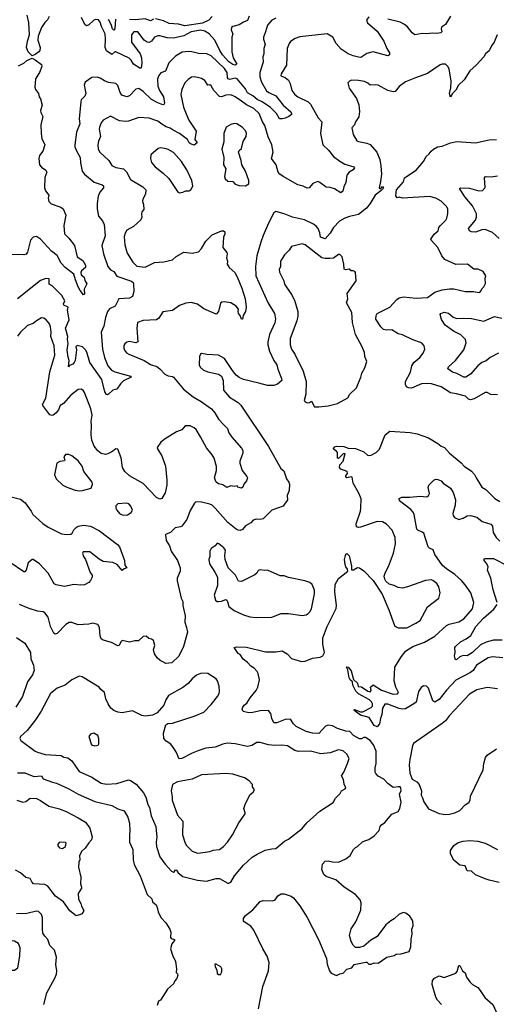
# Model space of a CAD drawing. Extents: x 1771496 to 1971148, y 471553 to 643630.
# Tile 352 of 656: x 1854015 to 1858573, y 560856 to 570261. Entities that reach past the tile are written whole.
import ezdxf

# ---------------------------------------------------------------- set-up
doc = ezdxf.new("R2010")
doc.units = 0

msp = doc.modelspace()

# ---------------------------------------------------------------- linework, layer by layer
at = {"layer": '0CON10XD'}
for points in [[(1854297.2, 570292.8), (1854280.9, 570259.1), (1854255, 570234.2), (1854223.5, 570185), (1854191.9, 570105), (1854190, 570065), (1854210, 569995), (1854208, 569965), (1854200, 569955), (1854165, 569928), (1854135, 569916.7), (1854096.7, 569955), (1854081.2, 569995), (1854090, 570055), (1854108.1, 570115), (1854102.5, 570235), (1854085.6, 570305)], [(1856208.2, 570295), (1856195, 570253.5), (1856155, 570237.3), (1856115, 570210.5), (1856053.3, 570195), (1856039.2, 570185), (1856037.5, 570165), (1856051.9, 570125), (1856042.5, 570095), (1856042.6, 569952.6), (1856057.5, 569897.5), (1856091.2, 569835), (1856075, 569827.5), (1856055, 569832.7), (1856015, 569858), (1855955.8, 569925), (1855929.8, 569965), (1855881, 570065), (1855827.2, 570125), (1855785, 570150.2), (1855745, 570160.2), (1855654.2, 570145), (1855585, 570105.4), (1855485, 570083.9), (1855425, 570086.4), (1855355, 570105.7), (1855335, 570105.8), (1855305, 570094.3), (1855275, 570054.4), (1855255, 570044.5), (1855235, 570047.3), (1855206.9, 570065), (1855145, 570143.8), (1855106.4, 570143.6), (1855084, 570115), (1855085, 570047.5), (1855166.9, 569935), (1855179.1, 569895), (1855183.3, 569845), (1855178.1, 569801.9), (1855175, 569796.7), (1855165, 569798), (1855105, 569835.7), (1855081.5, 569875)], [(1858135, 570294.3), (1858085.5, 570214.5), (1858049.5, 570190.5), (1858044.2, 570175), (1858051.2, 570145), (1858042.5, 570135), (1858005, 570129.2), (1857963.6, 570133.6), (1857905, 570125.5), (1857865, 570129.5), (1857795, 570116.9), (1857768, 570135), (1857725, 570194), (1857695.4, 570215.4), (1857655, 570235.7), (1857534.3, 570264.3)], [(1856464.6, 570275.4), (1856426, 570255), (1856385, 570210), (1856367.1, 570145), (1856345.8, 570095), (1856345.8, 570075), (1856361.4, 570025), (1856350.6, 569985), (1856350, 569935), (1856341.2, 569905), (1856342, 569855), (1856310.4, 569755), (1856313.1, 569715), (1856327.6, 569665), (1856375, 569582.9), (1856398, 569565), (1856465, 569533.3), (1856535.3, 569445.2), (1856609.3, 569379.3), (1856615.7, 569365), (1856612.9, 569355), (1856588.6, 569335), (1856555, 569319.2), (1856525, 569312.8), (1856501.2, 569315), (1856470.4, 569365), (1856412.2, 569422.2), (1856333.2, 569475), (1856285, 569497.7), (1856245.1, 569535.1), (1856195, 569563.5), (1856175, 569601.8), (1856095, 569696.2), (1856075, 569703.3), (1856025, 569690.9), (1856007.5, 569695), (1856001.8, 569705), (1855998.1, 569755), (1855974, 569795), (1855845, 569916.5), (1855805, 569934.3), (1855725, 569936.9), (1855662.5, 569955), (1855625, 569957.8), (1855570.2, 569949.8), (1855505, 569913.1), (1855441.1, 569848.9), (1855410, 569770), (1855365, 569752.9), (1855345, 569727.5), (1855334.7, 569695), (1855337.5, 569625), (1855353, 569583), (1855390.4, 569525), (1855400.6, 569465), (1855395, 569452), (1855385, 569447.5), (1855335, 569466.5), (1855275, 569497.1), (1855195, 569575.6), (1855155, 569604), (1855125, 569596), (1855065, 569534.2), (1855040, 569525), (1854990.6, 569540.6), (1854976.2, 569566.2), (1854955, 569633.3), (1854935, 569652), (1854865, 569660), (1854825, 569675.6), (1854785, 569703.1), (1854755, 569712.9), (1854705, 569707.8), (1854640, 569665), (1854631.2, 569635), (1854648, 569555), (1854638.3, 569531.7), (1854603.3, 569495), (1854598.8, 569475), (1854584.2, 569315), (1854590.8, 569265), (1854557.5, 569185), (1854541.9, 569065), (1854542.9, 569045), (1854557.4, 569007.4), (1854594.5, 568944.5), (1854597.1, 568895), (1854612.5, 568815), (1854635.5, 568785.5), (1854728, 568708), (1854803.3, 568685), (1854816.7, 568673.3), (1854815.8, 568655), (1854781.9, 568615), (1854766.7, 568575), (1854755.9, 568505.9), (1854755.6, 568455), (1854769.2, 568385), (1854808.3, 568338.3), (1854823.2, 568303.2), (1854832.9, 568195), (1854800, 568105), (1854817.8, 568025), (1854856.9, 567905), (1854885, 567871.1), (1854915.9, 567855.9), (1854945, 567812.7), (1855085, 567762.3), (1855099.5, 567749.5), (1855104.3, 567734.3), (1855106.5, 567663.5), (1855093.9, 567616.1), (1855065, 567600.6), (1854965, 567593.3), (1854927.5, 567525), (1854875, 567500), (1854856, 567475), (1854835.8, 567415), (1854820.8, 567335), (1854795.6, 567275), (1854807.7, 567115), (1854825.4, 567035), (1854857.8, 566955), (1854894.6, 566914.6), (1854925, 566898.9), (1855075, 566856.2), (1855080, 566845), (1855008.3, 566811.7), (1854978.3, 566781.7), (1854945, 566732), (1854905, 566721.2), (1854865, 566683.3), (1854855, 566677.5), (1854845, 566681.2), (1854829.4, 566705), (1854801.5, 566825), (1854686.8, 566985), (1854657.9, 567085), (1854645, 567107.5), (1854615, 567136.9), (1854565, 567148.1), (1854551.9, 567135), (1854558.6, 567108.6), (1854544.4, 567005), (1854535.5, 566985), (1854525, 566971.9), (1854492.5, 566957.5), (1854482.5, 566945), (1854487.5, 567005), (1854477.5, 567037.5), (1854470.7, 567105), (1854478.7, 567168.7), (1854472.5, 567205), (1854476.4, 567235), (1854453.6, 567315), (1854487.3, 567395), (1854472.3, 567485), (1854477.5, 567515), (1854437.5, 567535), (1854434.4, 567545.6), (1854447.8, 567575), (1854419.2, 567625), (1854325, 567720), (1854298, 567735), (1854295.9, 567785.9), (1854265, 567790), (1854215, 567769.2), (1853995, 567596.2)], [(1857355, 570286.7), (1857332, 570255), (1857340.3, 570230.3), (1857435, 570150.8), (1857496.9, 570055), (1857525.8, 569985), (1857552, 569945), (1857551.2, 569925), (1857535, 569916), (1857395, 569954.2), (1857335, 569938.6), (1857278.7, 569901.3), (1857255, 569901.5), (1857205.5, 569915.5), (1857155, 569934.4), (1857089.2, 569979.2), (1857042.5, 570035), (1857010, 570095), (1856955, 570127.1), (1856695, 570095.8), (1856650.3, 570079.7), (1856605, 570051.4), (1856591.1, 570035), (1856572.7, 569985), (1856566.5, 569825), (1856515.8, 569745), (1856513.3, 569725), (1856555, 569710), (1856584.7, 569684.7), (1856602.2, 569652.2), (1856618.9, 569585), (1856645, 569546.9), (1856675, 569524.5), (1856775, 569475.5), (1856796.9, 569455), (1856868.9, 569325), (1856903.1, 569285), (1856891.1, 569175), (1856915.5, 569065), (1856966.7, 569015), (1857015.6, 568955), (1857075, 568908.5), (1857125, 568880.5), (1857211.2, 568855), (1857215.7, 568845), (1857205, 568826.2), (1857164.2, 568805), (1857144.2, 568775), (1857134.2, 568705.8), (1857115.8, 568665), (1857106.6, 568623.4), (1857085, 568606.2), (1857025, 568643.8), (1856985, 568656.7), (1856945, 568661.2), (1856885, 568706.2), (1856865, 568714), (1856818.8, 568695), (1856784.5, 568655.5), (1856765, 568651.5), (1856725, 568671.5), (1856675, 568682.2), (1856533.2, 568763.2), (1856503.3, 568785), (1856487.5, 568805), (1856469.1, 568875), (1856421.8, 568935), (1856438.9, 568995), (1856425.9, 569065.9), (1856392.4, 569142.4), (1856360.7, 569250.7), (1856335.6, 569285.6), (1856306.1, 569365), (1856255, 569412.9), (1856185, 569448.7), (1856135, 569483.8), (1856077.1, 569525), (1856035, 569542.7), (1855985, 569539.1), (1855944.6, 569525.4), (1855925, 569527.5), (1855871.9, 569585), (1855845, 569630), (1855835, 569637.5), (1855814, 569635), (1855785, 569679.4), (1855755, 569698.1), (1855715, 569709.4), (1855685, 569715.8), (1855657.3, 569712.7), (1855625, 569690), (1855595, 569656.2), (1855564.3, 569595), (1855557.5, 569545), (1855583.3, 569425), (1855612.2, 569345), (1855632.6, 569302.6), (1855702.9, 569195), (1855690.8, 569115), (1855714, 569085), (1855685, 569062.5), (1855655, 569070.6), (1855635.8, 569085), (1855619.2, 569115), (1855545, 569172.9), (1855484.1, 569204.1), (1855455, 569225.9), (1855415, 569238.8), (1855374.2, 569264.2), (1855335, 569291.5), (1855255, 569321.4), (1855155, 569326.2), (1855055, 569291.5), (1855029.3, 569289.3), (1854971.2, 569295), (1854885, 569338.1), (1854815, 569300.6), (1854795.3, 569274.7), (1854779.5, 569235), (1854776.7, 569215), (1854788.5, 569145), (1854768.5, 569101.5), (1854762.7, 569065), (1854766.9, 569025), (1854781.9, 568995), (1854867.1, 568915), (1854897.6, 568867.6), (1854935, 568848.9), (1855008.8, 568835), (1855037.2, 568807.2), (1855075.8, 568735), (1855192, 568665), (1855220.6, 568635), (1855219.4, 568595), (1855194, 568545), (1855190, 568525), (1855200, 568495), (1855203, 568447), (1855182.5, 568425), (1855180, 568405), (1855184, 568375), (1855172.3, 568347.7), (1855105, 568286), (1855040.3, 568249.7), (1855020, 568215), (1855014.5, 568185.5), (1855020.7, 568110.7), (1855042.2, 568032.2), (1855096, 567946), (1855136.8, 567906.8), (1855215, 567896.2), (1855305, 567940.9), (1855395, 567948.5), (1855475, 567968.6), (1855511.5, 567998.5), (1855585, 568040), (1855665, 568031.2), (1855725, 568042.9), (1855752.9, 568075), (1855795.8, 568145), (1855856.2, 568205), (1855945, 568244), (1855965, 568243.8), (1855976.2, 568235), (1855975.7, 568215), (1855962.9, 568185), (1855957.5, 568085), (1855995.7, 568035.7), (1856000, 568025), (1855992.9, 567985), (1856001.4, 567955), (1855998.6, 567925), (1856019.4, 567895), (1856071.9, 567845), (1856096.4, 567805), (1856140.5, 567695), (1856170.6, 567595), (1856182.5, 567515), (1856175.8, 567474.2), (1856152.5, 567435), (1856145, 567400), (1856135, 567400), (1856123.9, 567433.9), (1856108, 567455), (1856104.2, 567475), (1856108.8, 567495), (1856086.2, 567525), (1856035, 567555.7), (1855975, 567566.9), (1855947.7, 567562.3), (1855935.9, 567554.1), (1855916.6, 567473.4), (1855895, 567446.7), (1855775, 567498.9), (1855715, 567542.7), (1855655, 567560.9), (1855605, 567552.9), (1855545, 567531.8), (1855475, 567483.1), (1855385, 567470), (1855360.8, 567435), (1855345, 567410), (1855325, 567394.2), (1855195, 567386.9), (1855142.8, 567367.2), (1855135.6, 567315), (1855144, 567185), (1855125, 567174.4), (1855065, 567187.1), (1855039.1, 567180.9), (1855020, 567165), (1855012.1, 567147.9), (1855010, 567125), (1855017.5, 567105), (1855038.3, 567078.3), (1855058.8, 567065), (1855205, 567005.7), (1855265, 566967.1), (1855326.9, 566946.9), (1855355.4, 566925.4), (1855402, 566875), (1855435, 566857.8), (1855475, 566852.9), (1855485, 566845.7), (1855581.7, 566731.7), (1855675, 566657.5), (1855750.8, 566615), (1855849.4, 566545), (1855882.2, 566505), (1855915, 566444.3), (1855964.3, 566395), (1856002.9, 566355), (1856014.5, 566314.5), (1856043.1, 566273.1), (1856135, 566168.8), (1856148.6, 566145), (1856149.1, 566120.9), (1856118.8, 566045), (1856118.8, 566025), (1856143.3, 565955), (1856188.3, 565898.3), (1856192.5, 565885), (1856183.6, 565856.4), (1856157.5, 565825), (1856150, 565795), (1856135, 565786.7), (1856100, 565795), (1856095, 565810), (1856065, 565802.5), (1856035, 565807.5), (1855995, 565793.3), (1855957.9, 565817.9), (1855915, 565827.1), (1855895, 565844), (1855877.1, 565885), (1855895.9, 565954.1), (1855895.9, 565994.1), (1855875, 566072.5), (1855856.2, 566105), (1855800.3, 566170.3), (1855745, 566276.7), (1855703.8, 566345), (1855685, 566362), (1855645, 566381.2), (1855598.3, 566381.7), (1855566.1, 566343.9), (1855515, 566323.8), (1855405, 566258.1), (1855363.8, 566226.2), (1855331.4, 566175), (1855336.8, 566156.8), (1855375.7, 566095), (1855410.8, 565995), (1855423.2, 565863.2), (1855422.2, 565815), (1855407.6, 565742.4), (1855375, 565687.5), (1855355, 565680), (1855325, 565698), (1855195, 565830), (1855065, 565905.5), (1855020.5, 565945), (1854999.1, 565985), (1854985, 566077.5), (1854955, 566158.8), (1854935, 566162), (1854896.8, 566133.2), (1854857, 566113), (1854835, 566108.5), (1854795, 566117.1), (1854761.5, 566141.5), (1854727.5, 566187.5), (1854704.5, 566245), (1854697.7, 566295), (1854701.1, 566385), (1854699.1, 566425), (1854708.9, 566485), (1854696.4, 566545), (1854635, 566700), (1854625, 566716.2), (1854605, 566731.2), (1854575, 566728), (1854505, 566675.8), (1854435.7, 566595), (1854403.3, 566575), (1854385.5, 566535), (1854365, 566507.1), (1854335, 566482.2), (1854325, 566478.9), (1854305, 566487.8), (1854235.7, 566575), (1854235, 566586.7), (1854265.4, 566644.6), (1854303.3, 566896.7), (1854352, 567055), (1854346, 567145), (1854314.6, 567235.4), (1854316.5, 567275), (1854308.5, 567328.5)], [(1855081.5, 569875), (1855062.6, 569892.6), (1854935, 569954.4), (1854923.8, 569955), (1854895, 569927.5), (1854845, 569963.6), (1854832.2, 569995), (1854837.5, 570075), (1854831.2, 570125), (1854796.7, 570195), (1854785, 570235.8), (1854767.9, 570257.9), (1854745, 570263.3), (1854725, 570257.3), (1854675, 570210.5), (1854653.4, 570203.4), (1854639.1, 570215), (1854605, 570282.5)], [(1854932.9, 570265), (1854925.3, 570175), (1854915, 570160.9), (1854902, 570175), (1854890.8, 570215), (1854864.1, 570264.1)], [(1855295, 570265.8), (1855265, 570249.1), (1855215, 570268.4), (1855125, 570258.5), (1855065, 570261.8)], [(1855855, 570290), (1855823, 570257), (1855763.9, 570226.1), (1855595, 570202.6), (1855535, 570217.6), (1855446, 570226), (1855389.5, 570249.5), (1855315, 570267.6)], [(1858582.5, 570115), (1858552.7, 570047.3), (1858527.3, 570012.7), (1858505, 569963.3), (1858470, 569935), (1858453.3, 569905), (1858378.8, 569825), (1858318.3, 569771.7), (1858265.7, 569685), (1858212.5, 569635), (1858185, 569587.5), (1858154, 569556), (1858135, 569520), (1858126.7, 569555), (1858138.8, 569611.2), (1858140, 569675), (1858120.5, 569790.5), (1858110, 569815), (1858086.1, 569836.1), (1858055, 569836.7), (1858035, 569830), (1857915, 569745.8), (1857800, 569705), (1857703.4, 569666.6), (1857645, 569623.8), (1857605, 569576.2), (1857585, 569570.8), (1857535, 569584.4), (1857444.2, 569634.2), (1857415, 569638.6), (1857365, 569634.4), (1857344.3, 569654.3), (1857311.7, 569671.7), (1857255, 569680.8), (1857188.3, 569681.7), (1857167.5, 569675), (1857153, 569657), (1857166.4, 569606.4), (1857235, 569507.5), (1857257, 569447), (1857265.8, 569385), (1857257.9, 569332.1), (1857226.7, 569285), (1857216.7, 569255), (1857190.7, 569229.3), (1857203.8, 569165), (1857240, 569105), (1857255.9, 569095.9), (1857335, 569082.9), (1857365, 569068.6), (1857430, 568995), (1857459.4, 568925), (1857468.6, 568865), (1857474.2, 568785), (1857465.7, 568715), (1857451.2, 568655), (1857465, 568646.7), (1857485, 568666.2), (1857495, 568652.5), (1857469.2, 568625), (1857412.9, 568585), (1857367.1, 568505), (1857330.6, 568459.4), (1857255, 568399.2), (1857168.7, 568381.3), (1857124.6, 568365.4), (1857073.9, 568336.1), (1857015, 568275.7), (1856985, 568221.4), (1856935, 568168), (1856892.6, 568182.6), (1856884.5, 568225), (1856868.5, 568265), (1856849.2, 568289.2), (1856825, 568306.4), (1856738, 568348), (1856624.6, 568374.6), (1856545, 568407.5), (1856465, 568428.8), (1856444.1, 568415.9), (1856392.9, 568317.1), (1856345, 568200), (1856320, 568135), (1856284.5, 568005.5), (1856270, 567905), (1856274.5, 567815), (1856389.5, 567559.5), (1856451.4, 567455), (1856460, 567405), (1856455.5, 567365), (1856402.5, 567255), (1856388.5, 567185), (1856388.5, 567155), (1856404.4, 567095), (1856444.4, 567005), (1856474.6, 566964.6), (1856482.2, 566922.2), (1856518.1, 566835), (1856520.6, 566815), (1856480.2, 566779.8), (1856445, 566766.5), (1856385, 566767.8), (1856300.5, 566790.5), (1856155, 566822.9), (1856115, 566842), (1856085, 566866.7), (1856050.9, 566910.9), (1855975, 567026.2), (1855916.8, 567056.8), (1855805, 567064.2), (1855755, 567074), (1855744.5, 567065.5), (1855736.3, 567043.7), (1855730.6, 566965), (1855740.9, 566940.9), (1855773.2, 566913.2), (1855815, 566897.1), (1855915.6, 566875.6), (1855945, 566856.2), (1855961.4, 566815), (1855965, 566722.5), (1856020, 566655), (1856104.5, 566604.5), (1856130.3, 566580.3), (1856394.5, 566184.5)], [(1854005, 569820), (1854055, 569845.7), (1854085, 569870.8), (1854135, 569893.3), (1854165, 569878.8), (1854222.7, 569832.7), (1854225.8, 569815), (1854204.4, 569755), (1854165.7, 569695), (1854160, 569615), (1854167.3, 569595), (1854196.8, 569555), (1854202.5, 569522.5), (1854213.3, 569505), (1854231.2, 569445), (1854213.9, 569393.9), (1854216.2, 569375), (1854237.1, 569335), (1854216.7, 569255), (1854220, 569175), (1854227.6, 569127.6), (1854254.3, 569065), (1854236.3, 569003.7), (1854205, 568963.8), (1854196.9, 568935), (1854205.7, 568875), (1854223, 568853), (1854264.5, 568824.5), (1854274.3, 568805), (1854256.9, 568755), (1854252.2, 568655), (1854261.1, 568625), (1854295.5, 568585), (1854288.9, 568555), (1854295.6, 568525), (1854315, 568502.2), (1854408.8, 568468.8), (1854430, 568455), (1854455.7, 568395), (1854438.5, 568295), (1854442.9, 568215), (1854484.7, 568174.7), (1854540.8, 568105), (1854565.6, 567995), (1854619.9, 567959.9), (1854645.6, 567915), (1854645, 567892.5), (1854607.1, 567862.9), (1854599.4, 567845), (1854603.1, 567825), (1854632.4, 567802.4), (1854639.2, 567769.2), (1854656.4, 567736.4), (1854632.1, 567687.9), (1854635, 567640), (1854625, 567632.5), (1854595, 567674), (1854575, 567708.8), (1854550.4, 567775), (1854531.7, 567831.7), (1854449.4, 567895), (1854412.7, 567935), (1854375, 568009.7), (1854319.6, 568049.6), (1854215, 568164.5), (1854175, 568189.5), (1854145, 568183.1), (1854120, 568155), (1854089.5, 568040.5), (1854078.1, 568021.9), (1854054.3, 568015.7), (1853943.4, 568016.6)], [(1856175, 568673.8), (1856206.1, 568693.9), (1856206.7, 568725), (1856175.4, 568815.4), (1856140, 568875), (1856134, 568915), (1856106.7, 568995), (1856115, 569012.5), (1856135, 569030), (1856152.3, 569097.7), (1856181.2, 569145), (1856183.3, 569175), (1856176.7, 569195), (1856143.3, 569235), (1856092.5, 569265), (1856065, 569268.8), (1856035, 569260), (1855991.2, 569235), (1855968.6, 569175), (1855966.7, 569093.3), (1855949.2, 569025), (1855966.1, 568943.9), (1855964.3, 568875), (1855988, 568835), (1855972.3, 568762.3), (1855981.2, 568741.2), (1856005, 568718), (1856052.5, 568715), (1856075, 568691.2), (1856115, 568678), (1856175, 568673.8)], [(1858585, 566678.6), (1858521.7, 566681.7), (1858485, 566698.6), (1858465, 566700), (1858359.7, 566640.3), (1858325, 566629.3), (1858306.3, 566636.3), (1858277.5, 566665), (1858191.8, 566688.2), (1858136.3, 566696.3), (1858045.8, 566754.2), (1857953.7, 566783.7), (1857915, 566787.5), (1857858.3, 566781.7), (1857761.7, 566741.7), (1857733, 566743), (1857713.8, 566755), (1857704, 566775), (1857704.3, 566805), (1857752.9, 566895), (1857764.4, 566955), (1857784.7, 566985.3), (1857840, 567035), (1857873.8, 567075), (1857890, 567115), (1857883.3, 567145), (1857867.5, 567165), (1857847.7, 567177.7), (1857775, 567202.5), (1857675, 567250), (1857635, 567260.8), (1857575, 567299.2), (1857525, 567294.5), (1857495, 567302.2), (1857467.7, 567327.7), (1857421.1, 567401.1), (1857423.6, 567436.4), (1857434.5, 567455.5), (1857553.6, 567516.4), (1857621.5, 567588.5), (1857645, 567604.4), (1857685, 567612.7), (1857805, 567600.4), (1857915, 567607.1), (1857985, 567656.9), (1858055, 567679.4), (1858125, 567691.1), (1858165, 567690), (1858275, 567666.2), (1858355, 567664), (1858406.1, 567653.9), (1858422.5, 567665), (1858437, 567693), (1858455, 567710), (1858468.3, 567741.7), (1858466.4, 567793.6), (1858472.5, 567815), (1858446.2, 567855), (1858399.3, 567879.3), (1858359.3, 567879.3), (1858297, 567927), (1858185, 567923.8), (1858081.8, 567971.8), (1858051.4, 568005), (1858015, 568086.2), (1857950, 568155), (1857947.5, 568165), (1857977.3, 568212.7), (1858015.7, 568245), (1858024, 568275), (1858038, 568295), (1858091.2, 568345), (1858101.2, 568365), (1858109.5, 568410.5), (1858108, 568455), (1858097.4, 568477.4), (1858045, 568527.1), (1857993.3, 568555), (1857935, 568571.4), (1857675, 568556.7), (1857645, 568564.4), (1857625, 568560), (1857613, 568577), (1857619.2, 568635), (1857686.5, 568713.5), (1857695, 568748.8), (1857805, 568822), (1857875, 568906.7), (1857901.2, 568955), (1857931.7, 568978.3), (1857948.8, 569005), (1857972.5, 569025), (1858010, 569045), (1858055, 569052), (1858135, 569086), (1858195, 569096.2), (1858375, 569085.5), (1858505, 569112.5), (1858574.3, 569115.7)], [(1855545, 568606.7), (1855575, 568613.3), (1855605, 568626.7), (1855635, 568626.7), (1855647.3, 568632.7), (1855658.8, 568645), (1855670, 568675), (1855662.5, 568725), (1855615, 568827.5), (1855562.9, 568905), (1855485, 568992), (1855435, 569021.2), (1855415, 569026.7), (1855365, 569036.2), (1855339.3, 569030.7), (1855270.5, 568969.5), (1855266, 568935), (1855275.8, 568895.8), (1855310, 568855), (1855388, 568795), (1855440, 568745), (1855525, 568621.2), (1855545, 568606.7)], [(1858600.7, 568170.7), (1858535, 568229.5), (1858465, 568256.4), (1858435, 568253.6), (1858375, 568230.9), (1858335, 568235.4), (1858314.8, 568244.8), (1858306.7, 568265), (1858372.7, 568347.3), (1858382.7, 568375), (1858382.1, 568405), (1858345, 568482.9), (1858275, 568567.1), (1858222.3, 568647.7), (1858234.4, 568655.6), (1858315, 568651.1), (1858407, 568627), (1858441.7, 568628.3), (1858465, 568657.5), (1858460.3, 568749.7), (1858465, 568760), (1858475, 568763.8), (1858525, 568761.2), (1858585, 568769.2)], [(1856875, 566563.3), (1856965, 566573.8), (1857055, 566596.2), (1857151.7, 566648.3), (1857173.3, 566685), (1857236.7, 566745), (1857278.8, 566845), (1857286, 566885), (1857316.7, 566935), (1857333.3, 566995), (1857314.2, 567045), (1857311.3, 567081.3), (1857290, 567135), (1857225, 567253.3), (1857197.4, 567367.4), (1857190.6, 567465), (1857141.4, 567555), (1857151.8, 567595), (1857148, 567645), (1857232.5, 567765), (1857227.5, 567845), (1857220, 567855), (1857205, 567862.5), (1857185, 567862.5), (1857167, 567877), (1857135, 567872.5), (1857117, 567877), (1857113.8, 567925), (1857097.5, 567995), (1857077, 568017), (1857065, 568016.7), (1857015, 567984.2), (1856980.6, 567980.6), (1856935, 567979.5), (1856905, 567987.8), (1856745, 568111.4), (1856715, 568120), (1856615, 568093.8), (1856592, 568058), (1856547.5, 568015), (1856510.6, 567955), (1856509.6, 567905), (1856495.6, 567875), (1856498.7, 567848.7), (1856540, 567765), (1856546.9, 567735), (1856615.7, 567635), (1856642.6, 567582.6), (1856674.4, 567475), (1856675, 567430), (1856664.5, 567385), (1856602.5, 567215), (1856602.7, 567155), (1856615.6, 567115), (1856646.1, 567066.1), (1856726.9, 566905), (1856754.3, 566804.3), (1856750, 566685), (1856736.2, 566625), (1856745, 566610), (1856765, 566600), (1856785, 566603.3), (1856805, 566617.5), (1856833.9, 566563.9), (1856875, 566563.3)], [(1854308.5, 567328.5), (1854300.8, 567355), (1854270, 567395), (1854245, 567410.6), (1854225, 567414), (1854175, 567386), (1854145, 567358.6), (1854090.2, 567339.8), (1854022.5, 567275), (1853995, 567237.5)], [(1858595, 567075.5), (1858515, 567035.6), (1858475, 567001.1), (1858435, 566985.5), (1858395.6, 566955), (1858325, 566876), (1858282.7, 566847.3), (1858263.3, 566845), (1858195, 566881.6), (1858154.2, 566895), (1858110, 566925), (1858117.1, 566945), (1858183.9, 567006.1), (1858261.2, 567108.8), (1858284.3, 567174.3), (1858278.1, 567205), (1858235, 567250.6), (1858163.8, 567285), (1858085, 567342.9), (1858047.7, 567397.7), (1858036.7, 567445), (1858043.3, 567455), (1858075, 567468.6), (1858115, 567459.2), (1858160.5, 567420.5), (1858195, 567407.1), (1858255, 567411.5), (1858335, 567407.9), (1858455, 567380.6), (1858555, 567424.6), (1858625, 567409.2)], [(1856088.3, 564271.7), (1856185, 564266), (1856365, 564224.2), (1856465, 564222.5), (1856525, 564234), (1856573.8, 564205), (1856615, 564158.8), (1856710.5, 564130.5), (1856745, 564133.8), (1856815, 564163.8), (1856888.3, 564171.7), (1856915, 564183.3), (1856929.2, 564215), (1856912.5, 564295), (1856914.7, 564355.3), (1856956.5, 564463.5), (1857043, 564637), (1857045.8, 564665.8), (1857028.1, 564795), (1857033.1, 564865), (1857065, 564924), (1857153.3, 564995), (1857151.2, 565011.2), (1857132.5, 565035), (1857128.7, 565058.7), (1857121.8, 565105), (1857135, 565156.2), (1857145, 565161.2), (1857165, 565140), (1857173.3, 565115), (1857188.6, 565041.4), (1857186.7, 565006.7), (1857206.7, 565006.7), (1857245, 565030), (1857265, 565026.7), (1857305, 564996.2), (1857394.1, 564904.1), (1857482.7, 564772.7), (1857545.8, 564625), (1857600.8, 564475), (1857615, 564460.8), (1857635, 564452.9), (1857717.4, 564452.6), (1857804.5, 564495.5), (1857845, 564522.5), (1857915, 564652), (1858024.1, 564735.9), (1858036, 564785), (1858022.5, 564845), (1858004, 564875), (1857966.2, 564905), (1857949.5, 564909.5), (1857895, 564904.5), (1857725, 564842.5), (1857675, 564832.2), (1857635, 564838.9), (1857595, 564858.1), (1857548.3, 564868.3), (1857516.6, 564896.6), (1857505.6, 564915.6), (1857500.6, 564945), (1857514.4, 564985), (1857543.4, 565036.6), (1857589.5, 565165), (1857608.9, 565255), (1857604.4, 565315), (1857575.8, 565385), (1857522.7, 565442.7), (1857485, 565466), (1857435, 565467.5), (1857275, 565412.9), (1857255, 565410), (1857236.1, 565416.1), (1857234.3, 565445), (1857274.5, 565565), (1857278.5, 565595), (1857279.1, 565685), (1857259.5, 565739.5), (1857204.7, 565834.7), (1857195, 565892), (1857185, 565895.8), (1857145, 565885.8), (1857135, 565892.5), (1857134.4, 565905.6), (1857148.8, 565925), (1857146.7, 565945), (1857085, 565968), (1857073.1, 565985), (1857075, 566007.5), (1857107, 566043), (1857128.3, 566118.3), (1857110, 566115), (1857065, 566070), (1857055, 566073.8), (1857055.5, 566125.5), (1857045, 566140), (1857020, 566155), (1857016.2, 566165), (1857028.7, 566181.3), (1857045, 566188.1), (1857114.4, 566184.4), (1857155, 566168.8), (1857225.6, 566165.6), (1857305, 566132), (1857340.3, 566100.3), (1857355, 566097.5), (1857377.3, 566102.7), (1857425, 566127.5), (1857455, 566157.5), (1857511.2, 566295), (1857555, 566330), (1857748.3, 566318.3), (1857814.5, 566304.5), (1857923, 566267), (1858015, 566214.2), (1858045, 566188.6), (1858076, 566175), (1858125, 566120.8), (1858237.3, 566027.3), (1858265, 565996.7), (1858337, 565947), (1858365, 565916.7), (1858378.8, 565885), (1858435, 565796.2), (1858472.1, 565772.1), (1858557.2, 565687.2), (1858605, 565660)], [(1856394.5, 566184.5), (1856513.1, 565975), (1856540.3, 565950.3), (1856565.5, 565875.5), (1856588.6, 565845), (1856595.7, 565825), (1856591.1, 565765), (1856574.4, 565715), (1856576.2, 565675), (1856535.3, 565614.7), (1856427.5, 565575), (1856345, 565494), (1856315, 565486.2), (1856275, 565488.8), (1856249.3, 565480.7), (1856225.8, 565454.2), (1856175, 565427.1), (1856145, 565392.5), (1856125, 565381.9), (1856105, 565384.4), (1856085, 565395.6), (1856005, 565457.3), (1855885, 565594.3), (1855855, 565622.9), (1855835, 565632.9), (1855755, 565652), (1855700, 565655), (1855686.4, 565643.6), (1855646.7, 565573.3), (1855613.8, 565486.2), (1855566.6, 565423.4), (1855554.4, 565415.6), (1855503.1, 565406.9), (1855456.1, 565363.9), (1855415, 565347.5), (1855410.7, 565339.3), (1855416, 565285), (1855448.6, 565235), (1855464.5, 565184.5), (1855525.6, 565095.6), (1855548.8, 565025), (1855548.8, 564995), (1855522, 564925), (1855521.2, 564901.2), (1855560.6, 564735), (1855574.3, 564705), (1855575.6, 564665), (1855596.6, 564566.6), (1855594.5, 564505), (1855611.9, 564455), (1855618.9, 564411.1), (1855580.6, 564275), (1855537.8, 564182.2), (1855470.9, 564119.1), (1855412.7, 564112.7), (1855385, 564128), (1855358.6, 564138.6), (1855331.7, 564161.7), (1855305.8, 564205), (1855296.2, 564245), (1855309.2, 564285), (1855295, 564331.2), (1855275, 564344), (1855248.8, 564348.8), (1855225, 564371.2), (1855195, 564368.8), (1855153, 564327), (1855115, 564326.7), (1855065, 564316.2), (1854995, 564330), (1854981.7, 564318.3), (1854966.1, 564283.9), (1854955, 564280), (1854893, 564313), (1854812.5, 564335), (1854795.7, 564345.7), (1854785.7, 564375), (1854779.2, 564455), (1854763.3, 564485), (1854715, 564497.1), (1854675, 564486.7), (1854575, 564480), (1854515, 564504), (1854487.7, 564502.3), (1854455.6, 564484.4), (1854375, 564398.8), (1854355, 564391.2), (1854341.7, 564401.7), (1854310.8, 564465), (1854288, 564555), (1854255.9, 564595.9), (1854240, 564605), (1854185, 564612), (1854106.8, 564636.8), (1854015, 564675.8)], [(1854585, 565760.8), (1854615, 565764), (1854700, 565785), (1854712.5, 565825), (1854708.8, 565845), (1854628.8, 565945), (1854614, 565995), (1854575, 566046), (1854512.5, 566095), (1854485, 566108.8), (1854455, 566106.7), (1854436.7, 566085), (1854446.2, 566055), (1854443.3, 566046.7), (1854397.7, 566042.3), (1854370, 566025), (1854346.7, 565915), (1854364.1, 565874.1), (1854426.7, 565815), (1854465, 565794.3), (1854545, 565767.5), (1854585, 565760.8)], [(1858635, 564166.1), (1858535, 564176.2), (1858495, 564164.5), (1858384.8, 564095.2), (1858350.6, 564045), (1858325.9, 564024.1), (1858185, 563952.2), (1858095, 563855.6), (1858025, 563768.6), (1857985, 563742), (1857964.2, 563755), (1857925.6, 563875), (1857905, 563894.4), (1857875, 563897.5), (1857855, 563882.2), (1857828.9, 563845), (1857805, 563742.2), (1857785.6, 563725), (1857705, 563678.8), (1857675, 563676.2), (1857642.4, 563682.4), (1857535, 563724.3), (1857507.3, 563722.7), (1857483.9, 563686.1), (1857479.1, 563625), (1857464.4, 563585), (1857456, 563535), (1857433.6, 563506.4), (1857405, 563518), (1857356.6, 563596.6), (1857275, 563616.7), (1857210, 563665), (1857217.5, 563672.5), (1857275, 563650), (1857295, 563648.9), (1857375, 563690), (1857387.5, 563705), (1857388.5, 563725), (1857380, 563745), (1857360.6, 563765), (1857255, 563821.4), (1857228.3, 563848.3), (1857202, 563905), (1857198, 563938), (1857175, 563956.7), (1857166, 563975), (1857152.5, 564052.5), (1857140, 564075), (1857145, 564080), (1857155, 564077.5), (1857185, 564040), (1857208.8, 563958.8), (1857246.2, 563925), (1857252.9, 563892.9), (1857285, 563887.5), (1857345, 563846), (1857365, 563842), (1857375.8, 563854.2), (1857369.2, 563885), (1857395, 563907.1), (1857476, 563856), (1857585, 563820), (1857627.5, 563822.5), (1857636.7, 563835), (1857611.4, 563885), (1857597.1, 563945), (1857602.1, 564077.9), (1857659.9, 564170.1), (1857705, 564228.9), (1857775, 564274.6), (1857885, 564314.4), (1857985, 564372.9), (1858095, 564475.6), (1858122.2, 564487.8), (1858215, 564508.2), (1858262.3, 564537.7), (1858344.3, 564635), (1858356.7, 564695), (1858327.8, 564785), (1858275, 564864.3), (1858239.4, 564905), (1858175, 564961.8), (1858095, 565016.1), (1858059, 565049), (1857983.6, 565153.6), (1857968, 565198), (1857933, 565213), (1857920, 565225), (1857878.6, 565355), (1857865, 565367.1), (1857823.6, 565383.6), (1857813.1, 565395), (1857786.2, 565536.2), (1857777.4, 565557.4), (1857755, 565582.5), (1857646.2, 565665), (1857645, 565687.5), (1857668.3, 565701.7), (1857745, 565699.4), (1857845, 565709.2), (1857907.5, 565705), (1857923.3, 565715), (1857933.8, 565735), (1857921.7, 565791.7), (1857927.3, 565815), (1857975, 565862.7), (1857995, 565871.8), (1858015, 565870.5), (1858044.2, 565855), (1858065, 565832.5), (1858135, 565785.8), (1858159.4, 565745), (1858182.2, 565675), (1858179.4, 565625), (1858156.2, 565545), (1858158.8, 565525), (1858173.3, 565505), (1858215, 565487.5), (1858255, 565500), (1858295, 565522.5), (1858325, 565525.7), (1858385, 565510.8), (1858437.6, 565467.6), (1858520.8, 565440.8), (1858535, 565423.3), (1858542.4, 565362.4), (1858570, 565315), (1858605, 565278.9)], [(1853935, 565703.8), (1854022.7, 565682.7), (1854066.5, 565646.5), (1854125, 565567.5), (1854140, 565535), (1854238.3, 565448.3), (1854286.7, 565415), (1854415, 565351.2), (1854465.9, 565344.1), (1854505, 565346.2), (1854517.5, 565355), (1854532.7, 565387.3), (1854555, 565410), (1854575, 565423.3), (1854625, 565433.8), (1854691.7, 565421.7), (1854778.7, 565378.7), (1854949.1, 565249.1), (1854968.8, 565225), (1855017.5, 565095), (1855020, 565050), (1855040, 565025), (1855013, 565017), (1854995, 565000), (1854946.9, 565056.9), (1854905, 565075.8), (1854814.4, 565084.4), (1854776.9, 565106.9), (1854685, 565179.2), (1854621.2, 565178.8), (1854616.7, 565165), (1854624, 565135), (1854644.3, 565104.3), (1854690, 564980), (1854710, 564955), (1854708.8, 564935), (1854693.3, 564905), (1854677.5, 564885), (1854635, 564862), (1854601.4, 564858.6), (1854534.5, 564865.5), (1854445, 564846.9), (1854363, 564863), (1854345, 564872), (1854286.9, 564975), (1854205, 565063.3), (1854145, 565104), (1854133.3, 565105), (1854095.9, 565074.1), (1854077.9, 565002.1), (1854065, 564988), (1854055, 564986), (1853925.7, 565075.7)], [(1855035, 565527.5), (1855045, 565532.5), (1855080, 565555), (1855092.5, 565575), (1855077.5, 565615), (1855057.5, 565635), (1855035, 565643.3), (1854955, 565637.5), (1854933.9, 565616.1), (1854933.8, 565595), (1854943.8, 565575), (1854970, 565545), (1854995, 565531.2), (1855035, 565527.5)], [(1856275, 564551.1), (1856425, 564554.5), (1856515, 564589.4), (1856585, 564587.8), (1856715, 564569.4), (1856753.4, 564576.6), (1856772.4, 564587.6), (1856789.2, 564605), (1856804.4, 564635), (1856834.5, 564775.5), (1856832.8, 564812.8), (1856811.4, 564865), (1856788.8, 564885), (1856741.5, 564901.5), (1856585, 564932.5), (1856545, 564950), (1856505, 564950), (1856385, 565003.8), (1856355, 564998.8), (1856315, 565007.5), (1856295, 565000), (1856284.1, 564975.9), (1856265, 564960), (1856135, 564894.2), (1856106.4, 564896.4), (1856078.9, 564955), (1856009.4, 565025), (1855979.5, 565105), (1855976.4, 565143.6), (1855982.5, 565195), (1855968.8, 565215), (1855920, 565255), (1855905, 565260), (1855883.3, 565235), (1855845, 565208.8), (1855832.9, 565185), (1855834.2, 565135), (1855824.3, 565105), (1855831.9, 565065), (1855882.9, 564985), (1855906.9, 564935), (1855905.7, 564855), (1855876.2, 564765), (1855887, 564717), (1855903, 564703), (1855915, 564702.5), (1855945, 564706.2), (1855985, 564722.5), (1855995, 564717.5), (1856003.9, 564703.9), (1856015.8, 564655.8), (1856065, 564619.2), (1856155, 564575.7), (1856215, 564558.6), (1856275, 564551.1)], [(1858580, 564695), (1858542.5, 564815), (1858518.8, 564925), (1858488.3, 565001.7), (1858493.8, 565035), (1858482.5, 565065), (1858453, 565103), (1858460, 565115), (1858545, 565115.8), (1858684.2, 565045)], [(1858627.2, 564332.8), (1858547, 564333), (1858475, 564316.8), (1858421.7, 564288.3), (1858345, 564216.9), (1858295, 564186.2), (1858255, 564188.6), (1858225, 564174.3), (1858195, 564148.8), (1858185, 564147.5), (1858180, 564155), (1858174.2, 564185), (1858179.4, 564215), (1858175.9, 564264.1), (1858181.2, 564275), (1858231.7, 564318.3), (1858285, 564345.6), (1858330.7, 564379.3), (1858377.3, 564465), (1858451.5, 564545), (1858549, 564631), (1858580, 564675)], [(1853985, 564359.2), (1854065, 564306.7), (1854118.8, 564215), (1854123.1, 564155), (1854146.9, 564095), (1854152.9, 564045), (1854138.3, 564001.7), (1854088.6, 563935), (1854043.4, 563796.6), (1853979.2, 563695)], [(1856298.3, 560811.7), (1856339.2, 561025), (1856393.8, 561175), (1856400, 561255), (1856382, 561315), (1856340.8, 561385), (1856253.1, 561565), (1856225, 561602.9), (1856161.2, 561645), (1856154, 561655), (1856155.8, 561675), (1856175, 561704.2), (1856245, 561758.6), (1856315, 561839.2), (1856345, 561849.2), (1856435, 561844), (1856456.7, 561855), (1856485, 561891.2), (1856515, 561910), (1856545, 561912), (1856609.7, 561889.7), (1856632.7, 561872.7), (1856692.5, 561797.5), (1856763.8, 561685), (1856871.2, 561475), (1856948, 561295), (1856955, 561240), (1856976.4, 561176.4), (1856995, 561152.5), (1857045, 561132.5), (1857075, 561147.5), (1857110, 561155), (1857145, 561192.5), (1857190, 561205), (1857213, 561237), (1857325, 561260), (1857335, 561260), (1857355, 561240), (1857375, 561240), (1857405, 561252.5), (1857441.7, 561248.3), (1857525, 561306.7), (1857595, 561323.3), (1857615, 561336.7), (1857663, 561337), (1857739.3, 561360.7), (1857756, 561405), (1857758.3, 561478.3), (1857769.2, 561525), (1857763.8, 561575), (1857778.8, 561605), (1857773.8, 561655), (1857745, 561697.5), (1857707, 561727), (1857685, 561732.5), (1857645, 561716.7), (1857595.8, 561674.2), (1857563.3, 561655), (1857516.1, 561613.9), (1857432.5, 561505), (1857371.7, 561468.3), (1857305, 561412.5), (1857265, 561400), (1857225, 561400), (1857205, 561420), (1857186.1, 561456.1), (1857168.8, 561515), (1857184.1, 561575.9), (1857230, 561645), (1857278.8, 561755), (1857280, 561825), (1857270, 561855), (1857227.5, 561905), (1857116.7, 561975), (1857038.8, 562045), (1856945, 562076.7), (1856925, 562097.5), (1856905, 562142.5), (1856912, 562195), (1856935, 562223.8), (1856965, 562227.5), (1857005, 562218), (1857065, 562214), (1857132.5, 562245), (1857175, 562277.5), (1857206.2, 562335), (1857225, 562353.8), (1857245, 562363.8), (1857292.1, 562407.9), (1857315, 562418.8), (1857355, 562431.2), (1857405, 562466.2), (1857453.3, 562515), (1857462.5, 562555), (1857475, 562572), (1857506.1, 562593.9), (1857575, 562671.2), (1857635, 562696.7), (1857649.2, 562725), (1857661.7, 562788.3), (1857646.7, 562863.3), (1857661.7, 562898.3), (1857661.2, 562925), (1857655, 562933.3), (1857635, 562934.2), (1857585, 562925.8), (1857535, 562965.6), (1857497, 563007), (1857443.8, 563035), (1857420, 563060), (1857414.2, 563075), (1857414.3, 563114.3), (1857422.7, 563157.3), (1857425.4, 563275), (1857400, 563335), (1857365, 563377.5), (1857323.3, 563403.3), (1857305, 563404.6), (1857285, 563393.1), (1857265, 563393.3), (1857207.1, 563425), (1857171.7, 563461.7), (1857135, 563464.5), (1857055, 563489.1), (1857005, 563515.8), (1856965, 563522.9), (1856938.2, 563511.8), (1856876.2, 563443.8), (1856815, 563446.4), (1856755, 563461.4), (1856660.5, 563510.5), (1856635, 563534.2), (1856605, 563579.2), (1856555, 563575.8), (1856475, 563544.2), (1856445, 563543.8), (1856427.5, 563585), (1856418, 563635), (1856393.9, 563663.9), (1856315, 563660), (1856245, 563643.1), (1856205, 563640), (1856153.3, 563653.3), (1856143.3, 563675), (1856148.8, 563695), (1856162, 563715), (1856186.2, 563733.8), (1856219.4, 563785), (1856277.8, 563852.2), (1856293.4, 563886.6), (1856308.1, 563955), (1856295.6, 564015), (1856285.4, 564035.4), (1856256.2, 564066.2), (1856225, 564087.5), (1856195, 564122.5), (1856152.3, 564152.3), (1856125, 564196), (1856105.7, 564205.7), (1856067.5, 564265), (1856088.3, 564271.7)], [(1856015, 562013.8), (1856035, 562023.3), (1856068, 562085), (1856156.2, 562185), (1856239.7, 562260.3), (1856285, 562291.2), (1856362.7, 562327.3), (1856425, 562341.2), (1856465, 562343.3), (1856547.5, 562415), (1856587.3, 562432.7), (1856716.7, 562535), (1856760.3, 562589.7), (1856885, 562701.2), (1857013.8, 562785), (1857036.7, 562825), (1857080.5, 562869.5), (1857093.3, 562895), (1857127.5, 562915), (1857132.5, 562925), (1857118.8, 562958.8), (1857110.8, 563005), (1857091.2, 563038.8), (1857115.6, 563075), (1857150.8, 563155), (1857164.2, 563205), (1857142, 563245), (1857107.4, 563277.4), (1857065, 563287.5), (1856985, 563259.4), (1856895, 563249.5), (1856794.5, 563275.5), (1856682, 563272), (1856645, 563281.9), (1856575, 563324.3), (1856521.7, 563331.7), (1856455, 563328.5), (1856395, 563333.8), (1856315, 563356.9), (1856282.8, 563357.2), (1856235, 563329.4), (1856195, 563317.8), (1856075, 563344.6), (1856000.2, 563349.8), (1855957.8, 563342.2), (1855885, 563312.2), (1855795, 563301.5), (1855728.3, 563281.7), (1855665, 563256.4), (1855565, 563202.7), (1855545, 563200), (1855532.5, 563212.5), (1855515, 563260), (1855493, 563297), (1855460.9, 563340.9), (1855415, 563369.2), (1855394.7, 563394.7), (1855390.4, 563445), (1855413.1, 563525), (1855432, 563538), (1855475, 563542.2), (1855685, 563607.1), (1855775, 563648), (1855845, 563720), (1855905.8, 563795), (1855922, 563825), (1855927.5, 563845), (1855923.6, 563896.4), (1855906, 563945), (1855893.3, 563965), (1855815, 564016.2), (1855755, 564018.8), (1855705, 563998.8), (1855663.9, 563966.1), (1855625, 563920.8), (1855575, 563882), (1855438.8, 563805), (1855414.2, 563765), (1855395, 563713.3), (1855330.5, 563639.5), (1855285, 563618.8), (1855215, 563608.8), (1855184.1, 563614.1), (1855095, 563660), (1854995, 563640.5), (1854955, 563647.5), (1854915, 563663.5), (1854888.1, 563685), (1854860.6, 563725), (1854839.4, 563775), (1854826, 563835), (1854792.5, 563862.5), (1854776.7, 563885), (1854613.8, 563985), (1854585, 563990.8), (1854515, 563957.1), (1854448.8, 563905), (1854373.8, 563875), (1854310, 563825), (1854220.6, 563655), (1854166.9, 563573.1), (1854087.8, 563472.2), (1854023.8, 563415), (1854018, 563395), (1854027.3, 563377.3), (1854163.8, 563275), (1854185, 563263.1), (1854257.7, 563242.3), (1854413.6, 563233.6), (1854438, 563218), (1854475, 563211.5), (1854515, 563182.5), (1854585, 563079.4), (1854705, 563026.7), (1854795, 562967.8), (1854845, 562959.1), (1854945, 562966.4), (1855055, 563000.5), (1855075.3, 562995.3), (1855129.8, 562959.8), (1855198.1, 562875), (1855221.1, 562835), (1855240, 562765), (1855255.7, 562735), (1855271.1, 562655), (1855315.6, 562555), (1855322.7, 562485), (1855327.5, 562455), (1855321.1, 562405), (1855324.4, 562365), (1855355.5, 562265.5), (1855405, 562194), (1855468.3, 562128.3), (1855485, 562120), (1855495.6, 562124.4), (1855505, 562140), (1855515, 562136.7), (1855531.3, 562111.3), (1855575, 562076.9), (1855715, 562043.1), (1855802.7, 562032.7), (1855895, 562057.1), (1855925, 562057.5), (1856005, 562013.8), (1856015, 562013.8)], [(1858585, 563870), (1858485, 563882), (1858385, 563858.6), (1858315, 563817.5), (1858125, 563615.7), (1858085.6, 563565), (1858055, 563538.5), (1857782, 563348), (1857770, 563325), (1857745.6, 563195), (1857740.5, 563145), (1857745.6, 563065), (1857767.3, 563007.3), (1857812, 562982), (1857834.5, 562954.5), (1857857.5, 562895), (1857855.8, 562855), (1857868.2, 562828.2), (1857880.7, 562790.7), (1857925, 562724.4), (1858025, 562680), (1858085, 562668)], [(1854735, 563326.7), (1854765, 563332.5), (1854772.5, 563345), (1854773.3, 563395), (1854762.5, 563425), (1854725, 563446.7), (1854693.9, 563436.1), (1854677.5, 563415), (1854703.3, 563335), (1854735, 563326.7)], [(1858085, 562668), (1858125, 562673.8), (1858175, 562686.2), (1858225, 562708.8), (1858275, 562761.2), (1858310, 562785), (1858321.2, 562805), (1858326.2, 562845), (1858448, 563095), (1858451.9, 563155), (1858468.6, 563215), (1858485, 563236), (1858575, 563296.7)], [(1853995, 563065.7), (1854065, 563067.1), (1854151.2, 563031.2), (1854225, 563038), (1854240.4, 563010.4), (1854328.9, 562978.9), (1854367.6, 562967.6), (1854485.3, 562915.3), (1854575, 562861.9), (1854734.6, 562794.6), (1854896.3, 562756.3), (1854955, 562724), (1855015, 562703.8), (1855049.4, 562645), (1855064.3, 562585.7), (1855070, 562515), (1855064.5, 562475), (1855066.7, 562405), (1855095.8, 562335), (1855100.6, 562235), (1855110.7, 562190.7), (1855167.8, 562085), (1855232.9, 561905), (1855280, 561865), (1855286.2, 561835), (1855319.2, 561805), (1855330.3, 561780.3), (1855339.5, 561739.5), (1855363.8, 561685), (1855413.8, 561635), (1855451.2, 561575), (1855460, 561545), (1855456.2, 561495), (1855465, 561483.3), (1855496.7, 561475), (1855496.7, 561465), (1855471.2, 561435), (1855457.5, 561385), (1855476, 561325), (1855505.8, 561265), (1855514, 561195), (1855510.7, 561160.7), (1855525, 561147.5), (1855527.5, 561135), (1855518.3, 561101.7), (1855499.3, 561080.7), (1855485, 561052.5), (1855427.7, 561002.3), (1855363, 560897), (1855343.3, 560885), (1855328.8, 560845)], [(1855715, 562300), (1855745, 562303.5), (1855835, 562315.7), (1855865, 562330), (1855925, 562334.2), (1855965, 562362.9), (1856002.9, 562405), (1856050.6, 562475), (1856111.5, 562588.5), (1856170, 562675), (1856172.5, 562685), (1856160, 562725), (1856173.8, 562775), (1856219.3, 562860.7), (1856246.4, 562883.6), (1856260, 562905), (1856242.5, 562935), (1856240, 562955), (1856209.5, 562989.5), (1856165, 563020), (1856055, 563056), (1855985, 563060), (1855755, 563048.1), (1855665, 563006), (1855525, 562982), (1855475, 562956.2), (1855464.4, 562895), (1855473.2, 562836.8), (1855474.6, 562804.6), (1855524.2, 562664.2), (1855574.5, 562604.5), (1855573.7, 562476.3), (1855597.3, 562395), (1855612, 562372), (1855665, 562320), (1855715, 562300)], [(1853986.7, 562806.7), (1854045, 562787.5), (1854073.3, 562795), (1854115, 562825.5), (1854175, 562822.2), (1854213.7, 562803.7), (1854295, 562748.6), (1854395, 562723.1), (1854465, 562694.4), (1854575, 562638.6), (1854643.8, 562595), (1854685, 562537.5), (1854710, 562455), (1854703.6, 562426.4), (1854675, 562397.5), (1854643, 562347), (1854607.5, 562315), (1854587.5, 562275), (1854590, 562235), (1854581.2, 562215), (1854576.7, 562165), (1854600.7, 562070.7), (1854598.3, 562008.3), (1854606.7, 561975), (1854605.9, 561964.1), (1854573.8, 561915), (1854579.3, 561860.7), (1854599.5, 561819.5), (1854605, 561792.5), (1854628.3, 561751.7), (1854623.3, 561735), (1854605, 561716.7), (1854555, 561700), (1854495, 561750), (1854434.6, 561834.6), (1854358.3, 561888.3), (1854285.3, 561985.3), (1854255, 561999.5), (1854148.3, 562008.3), (1854131.2, 562025), (1854115, 562056.7), (1854075, 562068), (1854022.1, 562112.1), (1853975, 562136)], [(1854425, 562343.3), (1854452.5, 562365), (1854460, 562395), (1854453, 562403), (1854395, 562403.8), (1854378.8, 562385), (1854380.5, 562370.5), (1854395, 562351.2), (1854425, 562343.3)], [(1858601.3, 562021.3), (1858503.2, 562043.2), (1858465, 562053.5), (1858374.4, 562094.4), (1858335, 562126.7), (1858295, 562130), (1858275, 562180), (1858225, 562183.8), (1858165, 562234), (1858136.2, 562295), (1858134, 562325), (1858167, 562373), (1858207.6, 562402.4), (1858255, 562415.6), (1858315, 562421.1), (1858395, 562415.6), (1858465, 562394.4), (1858584.4, 562334.4)], [(1854245.5, 560855), (1854274.7, 560965.3), (1854352.2, 561105), (1854367.3, 561145), (1854370.9, 561175), (1854361.5, 561235), (1854368.9, 561305), (1854346.7, 561375), (1854305, 561418), (1854285.6, 561475), (1854255, 561507.1), (1854238.2, 561535), (1854232.5, 561575), (1854234.4, 561685), (1854225, 561713.8), (1854195, 561742), (1854175, 561747.5), (1854085, 561724.4), (1853985, 561720)], [(1853965, 561182.5), (1853996.2, 561203.8), (1854016, 561315), (1854018.8, 561395), (1854005, 561437.5), (1853965, 561458), (1853855, 561476.9), (1853785, 561507.1), (1853746.4, 561506.4), (1853725, 561516.7), (1853695, 561498.8), (1853646.4, 561433.6), (1853640, 561415), (1853622, 561285), (1853624.2, 561264.2), (1853635, 561246.7), (1853651.7, 561231.7), (1853695, 561216.2), (1853745, 561216), (1853786.4, 561223.6), (1853935, 561183.8), (1853965, 561182.5)], [(1855935, 561140), (1855947.5, 561165), (1855947.5, 561195), (1855937.5, 561215), (1855895, 561240), (1855881.7, 561238.3), (1855883, 561213), (1855900, 561185), (1855905, 561150), (1855915, 561140), (1855935, 561140)], [(1858050, 560855), (1858012, 560895), (1857996, 560925), (1857960, 561045), (1857963.8, 561085), (1857982.5, 561105), (1858025, 561126.7), (1858075, 561112.5), (1858185, 561152.5), (1858199.5, 561170.5), (1858215, 561227.5), (1858225, 561227.5), (1858250, 561175), (1858275.8, 561155.8), (1858286.4, 561116.4), (1858320.5, 561070.5), (1858345.9, 561045.9), (1858395, 561016.7), (1858418.1, 560988.1)], [(1858418.1, 560988.1), (1858462.2, 560922.2), (1858538, 560855), (1858584.5, 560754.5)]]:
    msp.add_lwpolyline(points, dxfattribs=at)

doc.saveas('drawing.dxf')
